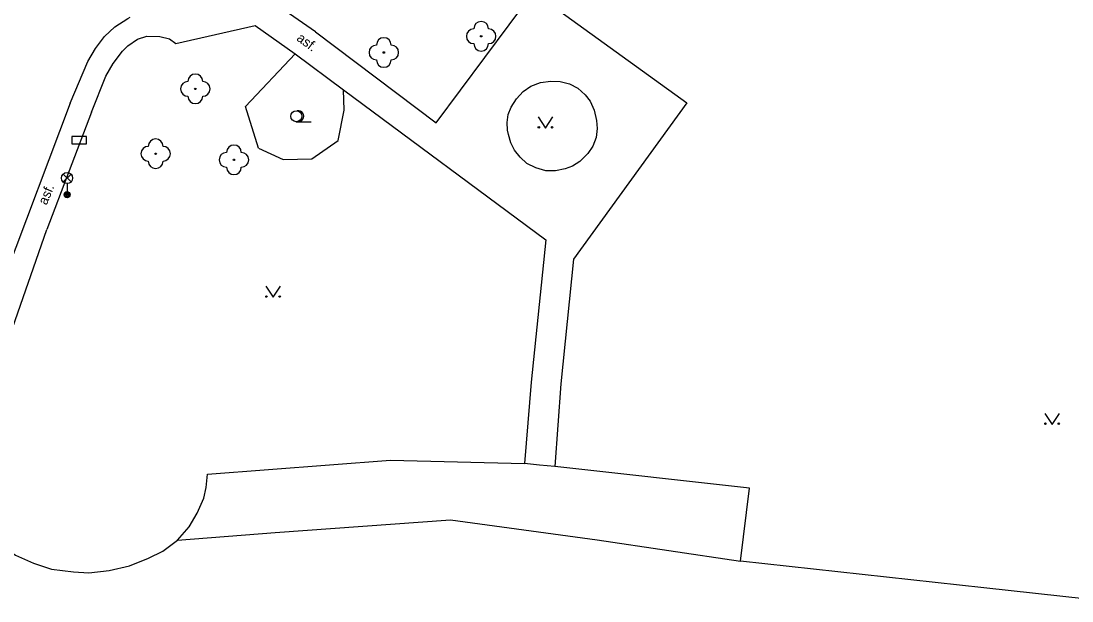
# Model space of a CAD drawing. Extents: x -595546 to -593986, y -1160845 to -1159202.
# Drawn here: x -594296.6 to -594225.5, y -1160625.4 to -1160586.2 of the extents above; entities that cross this region are included whole.
import ezdxf

# ---------------------------------------------------------------- set-up
doc = ezdxf.new("R2010")
doc.units = 0
for name, color, linetype in [('Level 22', 7, 'Continuous'), ('Level 24', 7, 'Continuous'), ('Level 33', 7, 'Continuous'), ('Level 36', 7, 'Continuous'), ('Specificka linie pasportu komunikaci', 7, 'Continuous'), ('TM - chodniky - VP', 7, 'Continuous'), ('TM - hranice souvisleho porostu (skupiny stromu_ kere)', 7, 'Continuous'), ('TM - komunikace - VP', 7, 'Continuous'), ('TM - letecke snimky - pomocna linie', 7, 'Continuous'), ('TM - popis povrchu', 7, 'Continuous')]:
    doc.layers.add(name, color=color, linetype=linetype)

msp = doc.modelspace()

# ---------------------------------------------------------------- linework, layer by layer
at = {"layer": 'Level 22'}
for centre in [(-594265.47, -1160587.18), (-594272.05, -1160588.28), (-594284.8, -1160590.74), (-594287.48, -1160595.13), (-594282.19, -1160595.54)]:
    msp.add_circle(centre, 0.05, dxfattribs=at)
for centre, start, end in [((-594265.47, -1160586.68), 0, 180), ((-594265.97, -1160587.18), 90, 270), ((-594264.97, -1160587.18), 270, 90), ((-594272.05, -1160587.78), 0, 180), ((-594265.47, -1160587.68), 180, 0), ((-594272.55, -1160588.28), 90, 270), ((-594271.55, -1160588.28), 270, 90), ((-594272.05, -1160588.78), 180, 0), ((-594284.8, -1160590.24), 0, 180), ((-594285.3, -1160590.74), 90, 270), ((-594284.3, -1160590.74), 270, 90), ((-594284.8, -1160591.24), 180, 0), ((-594287.98, -1160595.13), 90, 270), ((-594287.48, -1160594.63), 0, 180), ((-594286.98, -1160595.13), 270, 90), ((-594282.19, -1160595.04), 0, 180), ((-594282.69, -1160595.54), 90, 270), ((-594281.69, -1160595.54), 270, 90), ((-594287.48, -1160595.63), 180, 0), ((-594282.19, -1160596.04), 180, 0)]:
    msp.add_arc(centre, 0.5, start, end, dxfattribs=at)
at = {"layer": 'Level 24'}
msp.add_lwpolyline([(-594293.157, -1160594.458), (-594292.157, -1160594.458), (-594292.157, -1160593.958), (-594293.157, -1160593.958)], close=True, dxfattribs=at)
at = {"layer": 'Level 33'}
for p, q in [((-594293.735, -1160597.04), (-594293.205, -1160596.51)), ((-594293.735, -1160596.51), (-594293.205, -1160597.04)), ((-594293.47, -1160597.15), (-594293.47, -1160597.9))]:
    msp.add_line(p, q, dxfattribs=at)
for centre, radius in [((-594293.47, -1160596.775), 0.375), ((-594293.47, -1160597.9), 0.2), ((-594293.47, -1160597.9), 0.145), ((-594293.47, -1160597.9), 0.0876)]:
    msp.add_circle(centre, radius, dxfattribs=at)
at = {"layer": 'Level 36'}
msp.add_line((-594277.97, -1160592.965), (-594276.97, -1160592.965), dxfattribs=at)
for points in [[(-594261.62, -1160592.64), (-594261.12, -1160593.39), (-594260.62, -1160592.64)], [(-594280.04, -1160604.09), (-594279.54, -1160604.84), (-594279.04, -1160604.09)], [(-594227.36, -1160612.69), (-594226.86, -1160613.44), (-594226.36, -1160612.69)]]:
    msp.add_lwpolyline(points, dxfattribs=at)
for centre, radius in [((-594277.97, -1160592.59), 0.375), ((-594261.57, -1160593.34), 0.05), ((-594260.671, -1160593.34), 0.05), ((-594279.99, -1160604.79), 0.05), ((-594279.091, -1160604.79), 0.05), ((-594227.31, -1160613.39), 0.05), ((-594226.411, -1160613.39), 0.05)]:
    msp.add_circle(centre, radius, dxfattribs=at)
msp.add_arc((-594277.845, -1160592.59), 0.375, 260.40593, 99.59407, dxfattribs=at)
at = {"layer": 'Specificka linie pasportu komunikaci'}
msp.add_lwpolyline([(-594286.01, -1160621.26), (-594279.41, -1160620.74), (-594267.55, -1160619.9), (-594257.62, -1160621.24), (-594247.94, -1160622.69)], dxfattribs=at)
at = {"layer": 'TM - chodniky - VP'}
for points in [[(-594268.52, -1160593.03), (-594261.94, -1160584.18)], [(-594261.94, -1160584.18), (-594251.57, -1160591.69)], [(-594276.68, -1160586.89), (-594278.42, -1160585.67)], [(-594286.11, -1160587.66), (-594280.75, -1160586.45), (-594278.05, -1160588.38)], [(-594276.68, -1160586.89), (-594268.52, -1160593.03)], [(-594291.83, -1160592.32), (-594290.85, -1160589.89), (-594290.35, -1160589.03), (-594289.72, -1160588.19), (-594289.37, -1160587.84), (-594288.7, -1160587.38), (-594288.07, -1160587.17), (-594287.19, -1160587.2)], [(-594287.19, -1160587.2), (-594286.55, -1160587.36), (-594286.11, -1160587.66)], [(-594278.05, -1160588.38), (-594274.78, -1160590.8)], [(-594263.69, -1160593.54), (-594263.7, -1160593.01), (-594263.64, -1160592.48), (-594263.43, -1160591.97), (-594263.09, -1160591.42), (-594262.63, -1160590.91), (-594262.11, -1160590.55), (-594261.46, -1160590.31)], [(-594261.46, -1160590.31), (-594260.76, -1160590.21), (-594260.13, -1160590.24), (-594259.49, -1160590.39), (-594258.93, -1160590.7), (-594258.43, -1160591.15), (-594258.09, -1160591.58), (-594257.82, -1160592.19)], [(-594274.78, -1160590.8), (-594261.09, -1160600.95), (-594262.09, -1160610.57), (-594262.55, -1160616.09)], [(-594251.57, -1160591.69), (-594259.22, -1160602.25)], [(-594291.83, -1160592.32), (-594294.85, -1160600.25)], [(-594257.82, -1160592.19), (-594257.66, -1160592.88), (-594257.63, -1160593.41), (-594257.7, -1160594.04), (-594257.92, -1160594.62), (-594258.26, -1160595.12), (-594258.79, -1160595.65), (-594259.29, -1160595.96), (-594259.78, -1160596.14), (-594260.44, -1160596.28), (-594261.1, -1160596.28), (-594261.77, -1160596.09), (-594262.37, -1160595.78), (-594262.83, -1160595.37), (-594263.22, -1160594.88), (-594263.46, -1160594.38), (-594263.62, -1160593.82), (-594263.69, -1160593.54)], [(-594297.35, -1160607.45), (-594294.85, -1160600.25)], [(-594259.22, -1160602.25), (-594260.09, -1160610.69)], [(-594260.09, -1160610.69), (-594260.49, -1160616.28)]]:
    msp.add_lwpolyline(points, dxfattribs=at)
at = {"layer": 'TM - hranice souvisleho porostu (skupiny stromu_ kere)'}
msp.add_lwpolyline([(-594280.52, -1160594.76), (-594281.41, -1160591.94), (-594278.05, -1160588.38)], dxfattribs=at)
at = {"layer": 'TM - komunikace - VP'}
for points in [[(-594291.54, -1160588.02), (-594290.94, -1160587.2), (-594290.24, -1160586.55), (-594289.37, -1160585.98), (-594289.2, -1160585.89)], [(-594293.27, -1160591.71), (-594292.07, -1160588.89), (-594291.54, -1160588.02)], [(-594293.27, -1160591.71), (-594302.08, -1160615.06)], [(-594283.98, -1160616.8), (-594271.6, -1160615.86), (-594262.55, -1160616.09)], [(-594260.49, -1160616.28), (-594261.52, -1160616.19), (-594262.55, -1160616.09)], [(-594286.01, -1160621.26), (-594285.22, -1160620.37), (-594284.67, -1160619.44), (-594284.23, -1160618.42), (-594284.06, -1160617.7), (-594283.98, -1160616.8)], [(-594247.94, -1160622.69), (-594247.33, -1160617.75), (-594260.49, -1160616.28)], [(-594299.05, -1160620.62), (-594298.06, -1160621.53), (-594296.96, -1160622.28), (-594295.73, -1160622.83), (-594294.53, -1160623.24), (-594293.03, -1160623.41), (-594292, -1160623.48), (-594290.63, -1160623.31), (-594289.26, -1160623), (-594287.96, -1160622.49), (-594287, -1160622.01), (-594286.01, -1160621.26)], [(-594214.26, -1160628.42), (-594214.02, -1160626.4), (-594231.47, -1160624.49), (-594247.94, -1160622.69)]]:
    msp.add_lwpolyline(points, dxfattribs=at)
at = {"layer": 'TM - letecke snimky - pomocna linie'}
msp.add_lwpolyline([(-594280.52, -1160594.76), (-594278.85, -1160595.51), (-594276.92, -1160595.47), (-594275.13, -1160594.23), (-594274.73, -1160592.19), (-594274.78, -1160590.8)], dxfattribs=at)

# ---------------------------------------------------------------- texts
at = {"layer": 'TM - popis povrchu'}
for rotation, p in [(323.45582, (-594278, -1160587.42)), (66.94869, (-594294.86, -1160598.64))]:
    msp.add_text('asf.', height=0.65, rotation=rotation, dxfattribs=at).set_placement(p)

doc.saveas('drawing.dxf')
